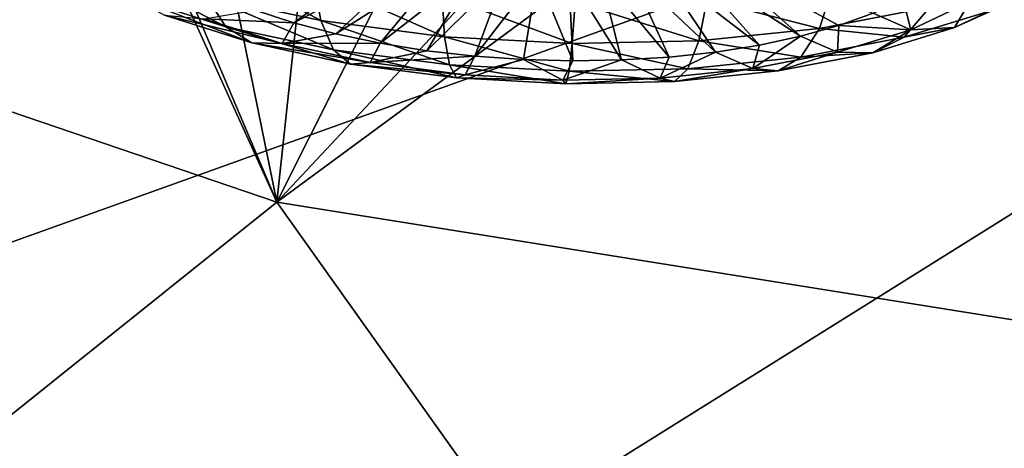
# Model space of a CAD drawing. Header units: metres. Extents: x -90 to 304, y -90 to 74.
# Tile 329 of 570: x 209.23 to 211.27, y 13.441 to 14.329. Entities that reach past the tile are written whole.
import ezdxf

# ---------------------------------------------------------------- set-up
doc = ezdxf.new("R2010")
doc.units = ezdxf.units.M
doc.layers.add('solid_21662050_350', color=7, linetype='CONTINUOUS')

msp = doc.modelspace()

# ---------------------------------------------------------------- linework, layer by layer
at = {"layer": 'solid_21662050_350'}
for points in [[(211.614502, 16.966946, 197.050522), (203.963333, 14.837231, 197.728378), (205.1819, 13.870732, 200.412933)], [(212.653595, 16.236248, 199.080109), (211.614502, 16.966946, 197.050522), (205.1819, 13.870732, 200.412933)], [(212.653595, 16.236248, 199.080109), (205.1819, 13.870732, 200.412933), (206.625946, 12.940554, 202.996597)], [(213.856308, 15.534944, 201.028061), (212.653595, 16.236248, 199.080109), (206.625946, 12.940554, 202.996597)], [(213.856308, 15.534944, 201.028061), (206.625946, 12.940554, 202.996597), (208.286102, 12.052719, 205.462662)], [(215.215454, 14.867227, 202.882721), (213.856308, 15.534944, 201.028061), (208.286102, 12.052719, 205.462662)], [(207.907364, 14.583496, 143.95018), (209.097366, 15.414541, 142.001312), (209.762497, 13.951317, 144.08374)], [(209.097366, 15.414541, 142.001312), (209.159256, 15.377204, 142.029633), (209.762497, 13.951317, 144.08374)], [(209.159256, 15.377204, 142.029633), (209.509842, 15.194208, 142.146729), (209.762497, 13.951317, 144.08374)], [(209.509842, 15.194208, 142.146729), (209.880142, 15.044709, 142.203217), (209.762497, 13.951317, 144.08374)], [(209.880142, 15.044709, 142.203217), (210.254913, 14.932527, 142.199188), (209.762497, 13.951317, 144.08374)], [(210.254913, 14.932527, 142.199188), (210.612061, 14.858951, 142.142136), (209.762497, 13.951317, 144.08374)], [(215.215454, 14.867227, 202.882721), (208.286102, 12.052719, 205.462662), (210.151642, 11.212976, 207.795135)], [(210.612061, 14.858951, 142.142136), (210.94455, 14.821917, 142.037643), (209.762497, 13.951317, 144.08374)], [(216.7229, 14.237094, 204.63298), (215.215454, 14.867227, 202.882721), (210.151642, 11.212976, 207.795135)], [(209.762497, 13.951317, 144.08374), (210.94455, 14.821917, 142.037643), (211.926804, 13.604785, 143.647934)], [(210.94455, 14.821917, 142.037643), (210.96521, 14.820654, 142.029434), (211.926804, 13.604785, 143.647934)], [(210.96521, 14.820654, 142.029434), (211.295227, 14.818692, 141.867798), (211.926804, 13.604785, 143.647934)], [(207.907364, 14.583496, 143.95018), (209.762497, 13.951317, 144.08374), (208.601563, 13.021937, 146.217636)], [(209.853973, 14.327437, 140.912537), (209.837936, 14.414912, 141.006668), (209.589645, 14.468431, 140.898148)], [(209.853973, 14.327437, 140.912537), (209.589645, 14.468431, 140.898148), (209.615784, 14.37878, 140.808426)], [(210.001175, 14.473764, 140.021698), (209.798019, 14.322706, 140.346024), (209.717819, 14.348996, 140.289108)], [(210.001175, 14.473764, 140.021698), (210.05452, 14.457755, 140.055969), (209.798019, 14.322706, 140.346024)], [(209.404755, 14.446161, 140.663055), (209.459381, 14.378074, 140.567398), (209.65712, 14.314939, 140.703613)], [(209.615784, 14.37878, 140.808426), (209.404755, 14.446161, 140.663055), (209.65712, 14.314939, 140.703613)], [(210.05452, 14.457755, 140.055969), (209.88472, 14.299791, 140.394165), (209.798019, 14.322706, 140.346024)], [(210.05452, 14.457755, 140.055969), (210.112366, 14.444381, 140.08345), (209.88472, 14.299791, 140.394165)], [(210.112366, 14.444381, 140.08345), (209.976837, 14.28054, 140.432968), (209.88472, 14.299791, 140.394165)], [(210.112366, 14.444381, 140.08345), (210.173676, 14.433881, 140.103653), (209.976837, 14.28054, 140.432968)], [(210.554077, 14.437463, 140.062164), (210.60939, 14.449062, 140.029251), (210.762344, 14.276657, 140.374695)], [(210.659683, 14.463451, 139.98999), (210.847916, 14.295031, 140.322708), (210.60939, 14.449062, 140.029251)], [(210.60939, 14.449062, 140.029251), (210.847916, 14.295031, 140.322708), (210.762344, 14.276657, 140.374695)], [(210.659683, 14.463451, 139.98999), (210.997971, 14.342669, 140.194138), (210.926788, 14.317127, 140.262283)], [(210.659683, 14.463451, 139.98999), (210.926788, 14.317127, 140.262283), (210.847916, 14.295031, 140.322708)], [(210.173676, 14.433881, 140.103653), (210.073212, 14.265192, 140.461914), (209.976837, 14.28054, 140.432968)], [(210.173676, 14.433881, 140.103653), (210.237411, 14.42643, 140.116241), (210.073212, 14.265192, 140.461914)], [(210.237411, 14.42643, 140.116241), (210.172623, 14.253943, 140.480652), (210.073212, 14.265192, 140.461914)], [(210.237411, 14.42643, 140.116241), (210.302505, 14.422156, 140.121002), (210.172623, 14.253943, 140.480652)], [(210.367813, 14.421133, 140.117859), (210.432266, 14.423379, 140.106857), (210.476532, 14.245933, 140.473907)], [(210.432266, 14.423379, 140.106857), (210.49469, 14.428852, 140.088196), (210.575485, 14.251952, 140.45076)], [(210.432266, 14.423379, 140.106857), (210.575485, 14.251952, 140.45076), (210.476532, 14.245933, 140.473907)], [(210.49469, 14.428852, 140.088196), (210.554077, 14.437463, 140.062164), (210.671143, 14.262237, 140.417557)], [(210.49469, 14.428852, 140.088196), (210.671143, 14.262237, 140.417557), (210.575485, 14.251952, 140.45076)], [(210.554077, 14.437463, 140.062164), (210.762344, 14.276657, 140.374695), (210.671143, 14.262237, 140.417557)], [(210.110168, 14.294105, 140.971359), (210.10498, 14.380168, 141.067993), (209.837936, 14.414912, 141.006668)], [(210.110168, 14.294105, 140.971359), (209.837936, 14.414912, 141.006668), (209.853973, 14.327437, 140.912537)], [(210.302505, 14.422156, 140.121002), (210.273834, 14.246934, 140.488937), (210.172623, 14.253943, 140.480652)], [(210.302505, 14.422156, 140.121002), (210.375565, 14.244252, 140.486679), (210.273834, 14.246934, 140.488937)], [(210.302505, 14.422156, 140.121002), (210.367813, 14.421133, 140.117859), (210.375565, 14.244252, 140.486679)], [(210.367813, 14.421133, 140.117859), (210.476532, 14.245933, 140.473907), (210.375565, 14.244252, 140.486679)], [(210.887161, 14.311255, 140.862762), (210.914886, 14.398044, 140.954788), (210.654007, 14.371568, 141.04155)], [(210.887161, 14.311255, 140.862762), (211.115723, 14.355287, 140.736191), (210.914886, 14.398044, 140.954788)], [(209.459381, 14.378074, 140.567398), (209.529922, 14.338972, 140.46608), (209.710892, 14.28119, 140.590744)], [(209.65712, 14.314939, 140.703613), (209.459381, 14.378074, 140.567398), (209.710892, 14.28119, 140.590744)], [(209.615784, 14.37878, 140.808426), (209.65712, 14.314939, 140.703613), (209.880295, 14.266831, 140.801163)], [(209.853973, 14.327437, 140.912537), (209.615784, 14.37878, 140.808426), (209.880295, 14.266831, 140.801163)], [(210.374527, 14.280064, 140.982666), (210.380539, 14.365532, 141.079773), (210.10498, 14.380168, 141.067993)], [(210.374527, 14.280064, 140.982666), (210.10498, 14.380168, 141.067993), (210.110168, 14.294105, 140.971359)], [(210.636887, 14.285854, 140.945999), (210.380539, 14.365532, 141.079773), (210.374527, 14.280064, 140.982666)], [(210.636887, 14.285854, 140.945999), (210.654007, 14.371568, 141.04155), (210.380539, 14.365532, 141.079773)], [(210.887161, 14.311255, 140.862762), (210.654007, 14.371568, 141.04155), (210.636887, 14.285854, 140.945999)], [(211.075882, 14.308544, 140.295349), (210.997971, 14.342669, 140.194138), (211.060562, 14.371334, 140.119171)], [(211.198593, 14.366508, 140.144073), (211.075882, 14.308544, 140.295349), (211.060562, 14.371334, 140.119171)], [(211.167023, 14.31333, 140.387222), (211.075882, 14.308544, 140.295349), (211.198593, 14.366508, 140.144073)], [(211.304214, 14.378135, 140.218094), (211.167023, 14.31333, 140.387222), (211.198593, 14.366508, 140.144073)], [(211.248138, 14.350056, 140.481247), (211.167023, 14.31333, 140.387222), (211.304214, 14.378135, 140.218094)], [(209.611618, 14.331479, 140.365875), (209.717819, 14.348996, 140.289108), (209.798019, 14.322706, 140.346024)], [(210.887161, 14.311255, 140.862762), (211.062531, 14.292926, 140.635925), (211.115723, 14.355287, 140.736191)], [(211.075882, 14.308544, 140.295349), (210.926788, 14.317127, 140.262283), (210.997971, 14.342669, 140.194138)], [(211.115723, 14.355287, 140.736191), (211.062531, 14.292926, 140.635925), (211.248138, 14.350056, 140.481247)], [(211.248138, 14.350056, 140.481247), (211.062531, 14.292926, 140.635925), (211.167023, 14.31333, 140.387222)], [(209.529922, 14.338972, 140.46608), (209.611618, 14.331479, 140.365875), (209.773468, 14.279798, 140.477371)], [(209.710892, 14.28119, 140.590744), (209.529922, 14.338972, 140.46608), (209.773468, 14.279798, 140.477371)], [(209.773468, 14.279798, 140.477371), (209.611618, 14.331479, 140.365875), (209.798019, 14.322706, 140.346024)], [(209.773468, 14.279798, 140.477371), (209.798019, 14.322706, 140.346024), (209.88472, 14.299791, 140.394165)], [(209.853973, 14.327437, 140.912537), (209.880295, 14.266831, 140.801163), (210.120346, 14.2356, 140.856277)], [(210.110168, 14.294105, 140.971359), (209.853973, 14.327437, 140.912537), (210.120346, 14.2356, 140.856277)], [(209.65712, 14.314939, 140.703613), (209.710892, 14.28119, 140.590744), (209.915146, 14.237162, 140.680008)], [(209.880295, 14.266831, 140.801163), (209.65712, 14.314939, 140.703613), (209.915146, 14.237162, 140.680008)], [(210.887161, 14.311255, 140.862762), (210.636887, 14.285854, 140.945999), (210.848373, 14.251668, 140.754532)], [(210.923935, 14.261778, 140.421967), (210.847916, 14.295031, 140.322708), (210.926788, 14.317127, 140.262283)], [(210.887161, 14.311255, 140.862762), (210.848373, 14.251668, 140.754532), (211.062531, 14.292926, 140.635925)], [(211.075882, 14.308544, 140.295349), (210.923935, 14.261778, 140.421967), (210.926788, 14.317127, 140.262283)], [(210.997147, 14.261044, 140.528793), (210.923935, 14.261778, 140.421967), (211.075882, 14.308544, 140.295349)], [(211.167023, 14.31333, 140.387222), (210.997147, 14.261044, 140.528793), (211.075882, 14.308544, 140.295349)], [(211.062531, 14.292926, 140.635925), (210.997147, 14.261044, 140.528793), (211.167023, 14.31333, 140.387222)], [(209.710892, 14.28119, 140.590744), (209.773468, 14.279798, 140.477371), (209.956161, 14.240417, 140.55722)], [(209.915146, 14.237162, 140.680008), (209.710892, 14.28119, 140.590744), (209.956161, 14.240417, 140.55722)], [(209.773468, 14.279798, 140.477371), (209.88472, 14.299791, 140.394165), (209.976837, 14.28054, 140.432968)], [(209.956161, 14.240417, 140.55722), (209.773468, 14.279798, 140.477371), (209.976837, 14.28054, 140.432968)], [(209.956161, 14.240417, 140.55722), (209.976837, 14.28054, 140.432968), (210.073212, 14.265192, 140.461914)], [(210.110168, 14.294105, 140.971359), (210.120346, 14.2356, 140.856277), (210.368042, 14.222444, 140.866867)], [(210.374527, 14.280064, 140.982666), (210.110168, 14.294105, 140.971359), (210.368042, 14.222444, 140.866867)], [(210.636887, 14.285854, 140.945999), (210.374527, 14.280064, 140.982666), (210.613861, 14.22787, 140.832504)], [(210.636887, 14.285854, 140.945999), (210.613861, 14.22787, 140.832504), (210.848373, 14.251668, 140.754532)], [(210.748627, 14.228004, 140.519058), (210.847916, 14.295031, 140.322708), (210.923935, 14.261778, 140.421967)], [(210.748627, 14.228004, 140.519058), (210.762344, 14.276657, 140.374695), (210.847916, 14.295031, 140.322708)], [(210.848373, 14.251668, 140.754532), (210.997147, 14.261044, 140.528793), (211.062531, 14.292926, 140.635925)], [(209.880295, 14.266831, 140.801163), (209.915146, 14.237162, 140.680008), (210.134842, 14.208577, 140.730469)], [(210.120346, 14.2356, 140.856277), (209.880295, 14.266831, 140.801163), (210.134842, 14.208577, 140.730469)], [(209.956161, 14.240417, 140.55722), (210.073212, 14.265192, 140.461914), (210.172623, 14.253943, 140.480652)], [(210.374527, 14.280064, 140.982666), (210.368042, 14.222444, 140.866867), (210.613861, 14.22787, 140.832504)], [(210.556656, 14.208523, 140.582886), (210.575485, 14.251952, 140.45076), (210.671143, 14.262237, 140.417557)], [(210.748627, 14.228004, 140.519058), (210.556656, 14.208523, 140.582886), (210.671143, 14.262237, 140.417557)], [(210.748627, 14.228004, 140.519058), (210.671143, 14.262237, 140.417557), (210.762344, 14.276657, 140.374695)], [(210.801132, 14.223284, 140.637344), (210.748627, 14.228004, 140.519058), (210.923935, 14.261778, 140.421967)], [(210.801132, 14.223284, 140.637344), (210.923935, 14.261778, 140.421967), (210.997147, 14.261044, 140.528793)], [(210.848373, 14.251668, 140.754532), (210.801132, 14.223284, 140.637344), (210.997147, 14.261044, 140.528793)], [(209.915146, 14.237162, 140.680008), (209.956161, 14.240417, 140.55722), (210.152679, 14.21485, 140.602341)], [(210.152679, 14.21485, 140.602341), (209.956161, 14.240417, 140.55722), (210.172623, 14.253943, 140.480652)], [(210.152679, 14.21485, 140.602341), (210.172623, 14.253943, 140.480652), (210.273834, 14.246934, 140.488937)], [(210.355438, 14.204082, 140.611008), (210.152679, 14.21485, 140.602341), (210.273834, 14.246934, 140.488937)], [(210.355438, 14.204082, 140.611008), (210.273834, 14.246934, 140.488937), (210.375565, 14.244252, 140.486679)], [(210.355438, 14.204082, 140.611008), (210.375565, 14.244252, 140.486679), (210.476532, 14.245933, 140.473907)], [(210.556656, 14.208523, 140.582886), (210.355438, 14.204082, 140.611008), (210.476532, 14.245933, 140.473907)], [(210.556656, 14.208523, 140.582886), (210.476532, 14.245933, 140.473907), (210.575485, 14.251952, 140.45076)], [(210.848373, 14.251668, 140.754532), (210.613861, 14.22787, 140.832504), (210.801132, 14.223284, 140.637344)], [(210.134842, 14.208577, 140.730469), (209.915146, 14.237162, 140.680008), (210.152679, 14.21485, 140.602341)], [(210.120346, 14.2356, 140.856277), (210.134842, 14.208577, 140.730469), (210.361542, 14.196537, 140.740158)], [(210.368042, 14.222444, 140.866867), (210.120346, 14.2356, 140.856277), (210.361542, 14.196537, 140.740158)], [(216.7229, 14.237094, 204.63298), (210.151642, 11.212976, 207.795135), (212.210464, 10.426764, 209.978928)], [(210.368042, 14.222444, 140.866867), (210.361542, 14.196537, 140.740158), (210.586517, 14.201503, 140.70871)], [(210.613861, 14.22787, 140.832504), (210.368042, 14.222444, 140.866867), (210.586517, 14.201503, 140.70871)], [(210.586517, 14.201503, 140.70871), (210.556656, 14.208523, 140.582886), (210.748627, 14.228004, 140.519058)], [(210.801132, 14.223284, 140.637344), (210.586517, 14.201503, 140.70871), (210.748627, 14.228004, 140.519058)], [(210.613861, 14.22787, 140.832504), (210.586517, 14.201503, 140.70871), (210.801132, 14.223284, 140.637344)], [(210.134842, 14.208577, 140.730469), (210.152679, 14.21485, 140.602341), (210.355438, 14.204082, 140.611008)], [(210.361542, 14.196537, 140.740158), (210.134842, 14.208577, 140.730469), (210.355438, 14.204082, 140.611008)], [(210.361542, 14.196537, 140.740158), (210.355438, 14.204082, 140.611008), (210.556656, 14.208523, 140.582886)], [(210.586517, 14.201503, 140.70871), (210.361542, 14.196537, 140.740158), (210.556656, 14.208523, 140.582886)], [(208.601563, 13.021937, 146.217636), (209.762497, 13.951317, 144.08374), (210.721832, 12.602871, 145.964081)], [(209.762497, 13.951317, 144.08374), (211.926804, 13.604785, 143.647934), (210.721832, 12.602871, 145.964081)], [(210.721832, 12.602871, 145.964081), (211.926804, 13.604785, 143.647934), (212.488007, 11.908618, 146.429916)]]:
    msp.add_3dface(points, dxfattribs=at)

doc.saveas('drawing.dxf')
